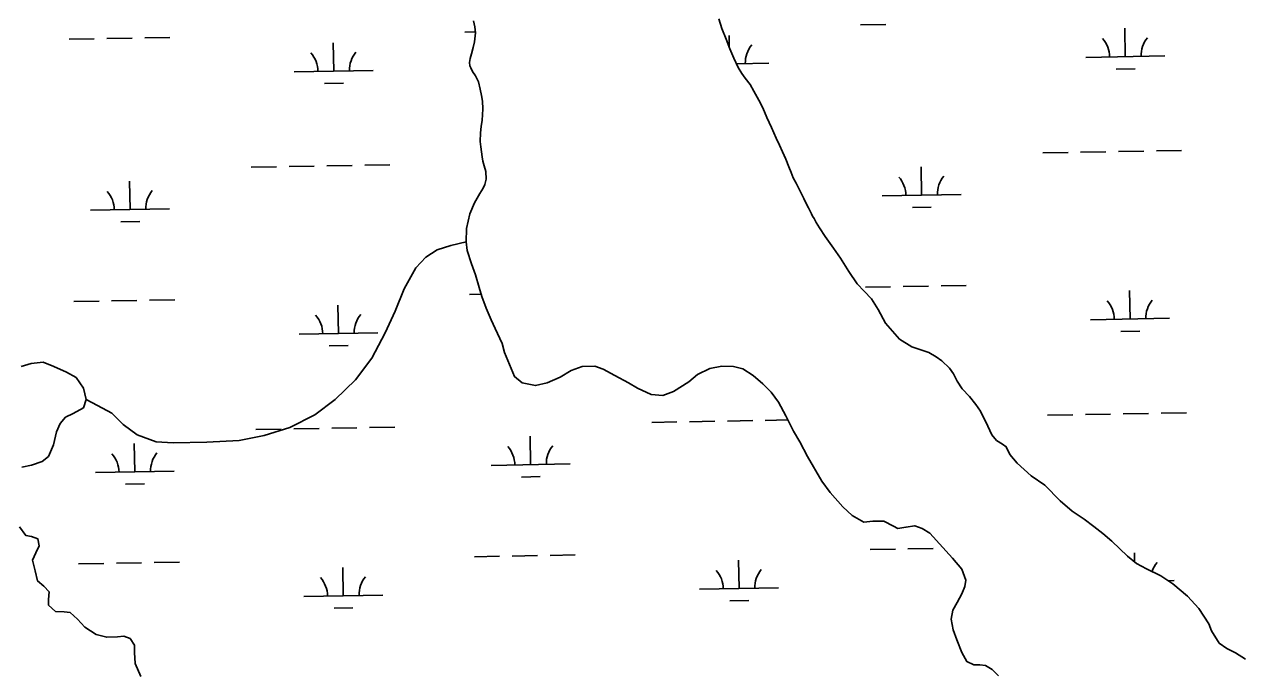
# Model space of a CAD drawing. Extents: x 3925854 to 3964121, y 224593 to 250589.
# Drawn here: x 3952782 to 3954324, y 237541 to 238360 of the extents above; entities that cross this region are included whole.
import ezdxf

# ---------------------------------------------------------------- set-up
doc = ezdxf.new("R2010")
doc.units = 0
doc.layers.add('V-TOPO-SHOR', color=7, linetype='Continuous')
doc.layers.add('V-WETL-SWMP', color=7, linetype='Continuous')

msp = doc.modelspace()

# ---------------------------------------------------------------- linework, layer by layer
at = {"layer": 'V-TOPO-SHOR'}
for points in [[(3953790.253, 238102.232), (3953786.108, 238108.818), (3953783.265, 238113.86), (3953781.233, 238116.951), (3953779.935, 238119.959), (3953778.593, 238122.521), (3953776.156, 238127.482), (3953773.435, 238132.97), (3953770.104, 238139.272), (3953766.975, 238145.94), (3953764.094, 238152.039), (3953760.641, 238158.505), (3953756.821, 238165.619), (3953754.06, 238172.329), (3953751.259, 238179.361), (3953747.359, 238188.997), (3953743.46, 238198.389), (3953739.563, 238206.807), (3953735.217, 238215.75), (3953729.124, 238229.413), (3953723.519, 238242.018), (3953718.403, 238254.173), (3953713.447, 238263.811), (3953706.987, 238275.316), (3953702.154, 238283.734), (3953695.856, 238291.907), (3953691.508, 238297.803), (3953687.244, 238305.488), (3953681.598, 238317.034), (3953676.521, 238329.029), (3953671.729, 238341.145), (3953666.369, 238354.887), (3953662.513, 238367.206)], [(3953363.306, 238186.783), (3953362.456, 238192.149), (3953361.604, 238198.246), (3953360.713, 238204.671), (3953360.023, 238211.419), (3953360.435, 238222.599), (3953361.211, 238230.443), (3953362.272, 238238.409), (3953362.843, 238245.321), (3953363.212, 238252.842), (3953362.972, 238262.719), (3953361.551, 238269.998), (3953359.97, 238277.965), (3953357.617, 238287.275), (3953353.92, 238294.594), (3953350.344, 238300.083), (3953348.112, 238305.043), (3953347.014, 238307.605), (3953346.203, 238311.832), (3953347.139, 238316.59), (3953348.769, 238322.564), (3953351.09, 238330.571), (3953352.718, 238337.725), (3953353.82, 238349.108), (3953353.214, 238356.954), (3953351.592, 238364.474)], [(3953363.306, 238186.783), (3953365.168, 238180.609), (3953367.036, 238173.637), (3953367.738, 238163.655), (3953366.005, 238157.046), (3953363.855, 238152.43), (3953359.331, 238145.592), (3953352.857, 238133.941), (3953346.807, 238119.896), (3953342.402, 238101.273), (3953341.974, 238084.49), (3953343.287, 238073.316), (3953349.05, 238056.594), (3953353.986, 238042.662), (3953358.547, 238026.329), (3953362.055, 238015.177), (3953367.4, 238000.25), (3953373.945, 237985.334), (3953379.047, 237974.6), (3953387.634, 237955.31), (3953390.745, 237943.956), (3953403.441, 237913.523), (3953413.308, 237905.632), (3953430.124, 237902.007), (3953444.872, 237905.552), (3953461.379, 237912.712), (3953475.276, 237921.043), (3953489.406, 237926.38), (3953505.183, 237926.741), (3953515.806, 237923.054), (3953530.671, 237915.016), (3953548.146, 237905.603), (3953559.601, 237898.929), (3953576.861, 237890.913), (3953591.455, 237889.664), (3953605.191, 237894.399), (3953624.445, 237906.58), (3953635.532, 237916.282), (3953651.038, 237923.63), (3953666.39, 237926.583), (3953680.976, 237926.331), (3953692.991, 237923.257), (3953706.059, 237915), (3953718.356, 237904.139), (3953728.848, 237893.858), (3953738.168, 237880.968), (3953747.333, 237863.683), (3953757.317, 237844.407), (3953765.044, 237830.902), (3953775.024, 237812.026), (3953792.921, 237780.647), (3953803.853, 237766.374), (3953819.619, 237748.358), (3953831.52, 237737.092), (3953846.382, 237729.053), (3953857.759, 237730.168), (3953871.939, 237730.313), (3953884.19, 237723.843), (3953889.415, 237720.9), (3953899.786, 237722.406), (3953910.954, 237724.316), (3953920.374, 237721.015), (3953930.227, 237714.724), (3953958.715, 237683.051), (3953970.641, 237669.389), (3953975.777, 237655.459), (3953974.261, 237647.254), (3953970.761, 237637.829), (3953964.681, 237626.78), (3953959.387, 237617.138), (3953956.903, 237605.928), (3953959.837, 237592.374), (3953964.165, 237579.433), (3953970.718, 237563.52), (3953977.026, 237551.998), (3953985.659, 237547.889), (3953993.248, 237547.967), (3954000.65, 237547.044), (3954009.29, 237541.938), (3954016.962, 237534.024)], [(3954330.368, 237555.19), (3954317.703, 237563.053), (3954306.66, 237568.732), (3954296.801, 237575.623), (3954287.057, 237590.906), (3954283.767, 237600.06), (3954271.187, 237619.309), (3954256.844, 237634.946), (3954238.107, 237650.736), (3954222.823, 237660.769), (3954204.952, 237669.774), (3954192.3, 237676.639), (3954180.62, 237685.707), (3954160.851, 237704.684), (3954149.365, 237714.556), (3954137.89, 237723.229), (3954125.611, 237732.492), (3954110.525, 237742.726), (3954095.208, 237755.954), (3954075.83, 237775.932), (3954058.53, 237787.542), (3954040.791, 237803.541), (3954031.489, 237814.633), (3954026.993, 237824.378), (3954022.365, 237827.925), (3954014.73, 237832.242), (3954008.864, 237839.373), (3954003.556, 237850.707), (3953994.176, 237869.389), (3953988.296, 237877.918), (3953980.203, 237888.023), (3953971.114, 237897.919), (3953964.624, 237907.44), (3953959.934, 237916.982), (3953954.865, 237924.322), (3953945.186, 237933.212), (3953938.141, 237938.533), (3953928.894, 237944.034), (3953918.673, 237947.526), (3953907.05, 237951.003), (3953891.768, 237961.034), (3953873.782, 237981.228), (3953864.421, 237998.312), (3953856.09, 238012.21), (3953846.8, 238021.903), (3953837.717, 238031.201), (3953827.373, 238046.676), (3953816.613, 238063.746), (3953807.892, 238076.441), (3953797.556, 238091.119), (3953790.253, 238102.232)], [(3952860.309, 237884.173), (3952874.887, 237876.667), (3952892.704, 237867.183), (3952907.352, 237852.832), (3952925.206, 237839.721), (3952949.063, 237830.7), (3952970.827, 237829.309), (3953013.514, 237830.147), (3953054.169, 237832.574), (3953085.927, 237838.535), (3953118.447, 237848.935), (3953150.507, 237864.971), (3953176.086, 237884.564), (3953202.014, 237909.396), (3953222.678, 237936.995), (3953239.269, 237968.985), (3953252.282, 237996.506), (3953263.673, 238024.817), (3953278.31, 238051.146), (3953291.059, 238064.97), (3953305.467, 238073.978), (3953322.727, 238079.792), (3953341.974, 238084.49)], [(3952778.68, 237798.646), (3952791.24, 237800.971), (3952804.774, 237805.903), (3952812.501, 237812.174), (3952819.14, 237827.024), (3952822.573, 237843.24), (3952827.259, 237853.873), (3952834.367, 237861.936), (3952843.907, 237866.826), (3952856.817, 237873.949), (3952860.309, 237884.173), (3952856.967, 237898.722), (3952847.839, 237912.212), (3952835.387, 237918.878), (3952819.331, 237926.304), (3952805.892, 237931.762), (3952790.526, 237930.208), (3952777.984, 237926.085)], [(3952929.599, 237533.103), (3952922.439, 237549.61), (3952921.7, 237563.387), (3952921.804, 237572.775), (3952916.125, 237581.307), (3952908.103, 237584.422), (3952899.922, 237583.541), (3952886.544, 237583.004), (3952872.927, 237586.261), (3952858.849, 237595.706), (3952849.553, 237605.999), (3952839.882, 237614.292), (3952832.28, 237615.213), (3952821.489, 237615.703), (3952812.619, 237623.602), (3952812.548, 237630.792), (3952813.648, 237640.393), (3952806.584, 237647.512), (3952798.724, 237654.424), (3952795.797, 237667.179), (3952792.264, 237680.526), (3952796.366, 237689.756), (3952800.868, 237698.993), (3952799.18, 237707.564), (3952791.156, 237710.879), (3952783.755, 237712.002), (3952775.653, 237722.905)]]:
    msp.add_lwpolyline(points, dxfattribs=at)
at = {"layer": 'V-WETL-SWMP'}
for p, q in [((3953340.459, 238350.25), (3953353.713, 238350.491)), ((3953842.284, 238359.374), (3953874.279, 238359.956)), ((3954177.917, 238319.039), (3954177.262, 238355.034)), ((3952838.634, 238341.125), (3952870.629, 238341.707)), ((3952886.626, 238341.997), (3952918.621, 238342.579)), ((3952934.618, 238342.87), (3952966.613, 238343.452)), ((3953174.267, 238300.79), (3953173.612, 238336.784)), ((3953675.707, 238331.088), (3953675.437, 238345.909)), ((3954127.925, 238318.13), (3954227.908, 238319.948)), ((3953685, 238310.077), (3953726.083, 238310.824)), ((3954166.199, 238303.393), (3954190.195, 238303.829)), ((3953124.275, 238299.881), (3953224.258, 238301.699)), ((3953162.549, 238285.143), (3953186.545, 238285.58)), ((3954073.273, 238197.046), (3954105.268, 238197.628)), ((3954121.265, 238197.919), (3954153.26, 238198.5)), ((3954169.257, 238198.791), (3954201.252, 238199.373)), ((3954217.249, 238199.664), (3954249.244, 238200.246)), ((3953117.615, 238179.669), (3953149.61, 238180.251)), ((3953165.607, 238180.542), (3953197.602, 238181.123)), ((3953213.599, 238181.414), (3953245.594, 238181.996)), ((3953746.485, 238191.104), (3953747.419, 238191.121)), ((3953069.623, 238178.796), (3953101.618, 238179.378)), ((3953919.629, 238143.502), (3953918.975, 238179.496)), ((3952915.979, 238125.252), (3952915.325, 238161.246)), ((3953869.638, 238142.593), (3953969.621, 238144.411)), ((3952865.987, 238124.343), (3952965.971, 238126.161)), ((3953907.912, 238127.855), (3953931.908, 238128.291)), ((3952904.262, 238109.606), (3952928.258, 238110.042)), ((3953848.332, 238026.754), (3953880.327, 238027.336)), ((3953896.324, 238027.627), (3953928.319, 238028.209)), ((3953944.316, 238028.5), (3953976.311, 238029.081)), ((3952892.674, 238009.377), (3952924.669, 238009.959)), ((3952940.666, 238010.25), (3952972.661, 238010.832)), ((3953346.507, 238017.63), (3953361.199, 238017.897)), ((3954183.965, 237986.419), (3954183.31, 238022.413)), ((3952844.682, 238008.505), (3952876.677, 238009.087)), ((3953180.315, 237968.17), (3953179.66, 238004.164)), ((3954133.973, 237985.51), (3954233.957, 237987.328)), ((3953130.323, 237967.261), (3953230.306, 237969.079)), ((3954172.247, 237970.773), (3954196.243, 237971.209)), ((3953168.597, 237952.523), (3953192.593, 237952.96)), ((3953577.496, 237855.301), (3953609.491, 237855.883)), ((3953625.488, 237856.174), (3953657.483, 237856.756)), ((3953673.48, 237857.046), (3953705.475, 237857.628)), ((3953721.472, 237857.919), (3953750.048, 237858.439)), ((3954079.321, 237864.426), (3954111.316, 237865.008)), ((3954127.313, 237865.298), (3954159.308, 237865.88)), ((3954175.305, 237866.171), (3954207.3, 237866.753)), ((3954223.298, 237867.044), (3954255.292, 237867.626)), ((3953075.671, 237846.176), (3953107.666, 237846.758)), ((3953123.663, 237847.049), (3953155.658, 237847.631)), ((3953171.655, 237847.922), (3953203.65, 237848.503)), ((3953219.647, 237848.794), (3953251.642, 237849.376)), ((3952922.027, 237792.632), (3952921.373, 237828.626)), ((3953423.852, 237801.757), (3953423.198, 237837.751)), ((3953373.861, 237800.848), (3953473.844, 237802.666)), ((3952872.036, 237791.723), (3952972.019, 237793.541)), ((3953412.135, 237786.11), (3953436.131, 237786.547)), ((3952910.31, 237776.986), (3952934.306, 237777.422)), ((3953400.547, 237685.882), (3953432.542, 237686.464)), ((3953448.539, 237686.755), (3953480.534, 237687.337)), ((3953854.38, 237694.134), (3953886.375, 237694.716)), ((3953902.372, 237695.007), (3953934.367, 237695.589)), ((3954189.559, 237678.766), (3954189.358, 237689.793)), ((3952850.73, 237675.885), (3952882.725, 237676.467)), ((3952898.722, 237676.757), (3952930.717, 237677.339)), ((3952946.714, 237677.63), (3952978.709, 237678.212)), ((3953186.363, 237635.55), (3953185.708, 237671.544)), ((3953352.555, 237685.01), (3953384.55, 237685.591)), ((3953688.188, 237644.675), (3953687.533, 237680.669)), ((3953638.196, 237643.766), (3953738.18, 237645.584)), ((3954232.268, 237654.568), (3954240.005, 237654.708)), ((3953136.371, 237634.641), (3953236.354, 237636.459)), ((3953676.47, 237629.028), (3953700.466, 237629.464)), ((3953174.645, 237619.903), (3953198.641, 237620.34))]:
    msp.add_line(p, q, dxfattribs=at)
for points in [[(3953816.612, 238063.746), (3953807.893, 238076.442), (3953797.556, 238091.119), (3953790.252, 238102.231), (3953786.108, 238108.818), (3953783.265, 238113.86), (3953781.234, 238116.95), (3953779.934, 238119.959), (3953778.593, 238122.521), (3953776.156, 238127.481), (3953773.434, 238132.97), (3953770.104, 238139.272), (3953766.976, 238145.94), (3953764.093, 238152.039), (3953760.64, 238158.504), (3953756.822, 238165.62), (3953754.06, 238172.328), (3953751.258, 238179.362), (3953747.359, 238188.998), (3953743.461, 238198.39), (3953739.562, 238206.806), (3953735.216, 238215.751), (3953729.124, 238229.413), (3953723.519, 238242.017), (3953718.402, 238254.173), (3953713.446, 238263.81), (3953706.988, 238275.317), (3953702.154, 238283.733), (3953695.856, 238291.907), (3953691.509, 238297.803), (3953687.244, 238305.488), (3953681.598, 238317.035), (3953676.521, 238329.029), (3953671.729, 238341.145), (3953666.369, 238354.887), (3953662.512, 238367.206)], [(3953351.591, 238364.474), (3953353.214, 238356.953), (3953353.82, 238349.107), (3953352.718, 238337.725), (3953351.089, 238330.571), (3953348.769, 238322.564), (3953347.14, 238316.589), (3953346.203, 238311.833), (3953347.015, 238307.605), (3953348.111, 238305.043), (3953350.345, 238300.083), (3953353.92, 238294.594), (3953357.616, 238287.275), (3953359.97, 238277.965), (3953361.552, 238269.997), (3953362.972, 238262.72), (3953363.212, 238252.841), (3953362.843, 238245.321), (3953362.271, 238238.41), (3953361.211, 238230.443), (3953360.435, 238222.598), (3953360.024, 238211.419), (3953360.713, 238204.671), (3953361.604, 238198.247), (3953362.456, 238192.149), (3953363.307, 238186.783), (3953365.168, 238180.609), (3953367.036, 238173.637), (3953367.737, 238163.656), (3953366.006, 238157.046), (3953363.856, 238152.43), (3953359.331, 238145.592), (3953352.857, 238133.94), (3953346.808, 238119.896), (3953342.403, 238101.273), (3953341.974, 238084.489), (3953343.286, 238073.316), (3953349.049, 238056.595), (3953353.985, 238042.662), (3953358.546, 238026.328), (3953362.055, 238015.178), (3953367.401, 238000.25), (3953373.945, 237985.335), (3953379.048, 237974.6), (3953387.634, 237955.31), (3953390.746, 237943.956), (3953403.44, 237913.522), (3953413.309, 237905.632), (3953430.125, 237902.007), (3953444.871, 237905.553), (3953461.378, 237912.712), (3953475.277, 237921.044), (3953489.405, 237926.381), (3953505.183, 237926.741), (3953515.807, 237923.054), (3953530.671, 237915.015), (3953548.146, 237905.604), (3953559.6, 237898.929), (3953576.861, 237890.914), (3953591.456, 237889.664), (3953605.191, 237894.398), (3953624.444, 237906.58), (3953635.532, 237916.281), (3953651.038, 237923.63), (3953666.39, 237926.582), (3953680.975, 237926.331), (3953692.991, 237923.257), (3953706.06, 237915), (3953718.355, 237904.139), (3953728.847, 237893.858), (3953738.167, 237880.968), (3953747.332, 237863.682)], [(3954330.368, 237555.19), (3954317.703, 237563.052), (3954306.659, 237568.732), (3954296.801, 237575.624), (3954287.057, 237590.906), (3954283.768, 237600.061), (3954271.187, 237619.31), (3954256.845, 237634.945), (3954238.107, 237650.735), (3954222.823, 237660.768), (3954204.953, 237669.775), (3954192.299, 237676.638), (3954180.62, 237685.708), (3954160.851, 237704.684), (3954149.365, 237714.555), (3954137.89, 237723.228), (3954125.611, 237732.492), (3954110.525, 237742.726), (3954095.209, 237755.954), (3954075.829, 237775.932), (3954058.531, 237787.542), (3954040.79, 237803.542), (3954031.488, 237814.634), (3954026.994, 237824.377), (3954022.364, 237827.925), (3954014.729, 237832.242), (3954008.864, 237839.374), (3954003.555, 237850.706), (3953994.176, 237869.388), (3953988.296, 237877.918), (3953980.203, 237888.024), (3953971.113, 237897.919), (3953964.624, 237907.441), (3953959.933, 237916.982), (3953954.864, 237924.322), (3953945.185, 237933.212), (3953938.14, 237938.534), (3953928.895, 237944.034), (3953918.672, 237947.525), (3953907.05, 237951.003), (3953891.767, 237961.035), (3953873.783, 237981.228), (3953864.42, 237998.312), (3953856.089, 238012.21), (3953846.801, 238021.904), (3953837.718, 238031.2), (3953827.373, 238046.676), (3953816.612, 238063.746)], [(3952778.679, 237798.646), (3952791.24, 237800.971), (3952804.774, 237805.902), (3952812.5, 237812.173), (3952819.141, 237827.023), (3952822.572, 237843.239), (3952827.258, 237853.873), (3952834.367, 237861.936), (3952843.906, 237866.827), (3952856.818, 237873.95), (3952860.31, 237884.173), (3952856.966, 237898.722), (3952847.839, 237912.212), (3952835.387, 237918.878), (3952819.33, 237926.305), (3952805.891, 237931.762), (3952790.525, 237930.207), (3952777.983, 237926.085)], [(3953747.332, 237863.682), (3953757.316, 237844.407), (3953765.044, 237830.902), (3953775.024, 237812.027), (3953792.922, 237780.647), (3953803.854, 237766.375), (3953819.619, 237748.358), (3953831.519, 237737.092), (3953846.383, 237729.053), (3953857.758, 237730.168), (3953871.939, 237730.312), (3953884.19, 237723.844), (3953889.414, 237720.901), (3953899.786, 237722.405), (3953910.953, 237724.316), (3953920.375, 237721.016), (3953930.228, 237714.724), (3953958.716, 237683.052), (3953970.64, 237669.39), (3953975.776, 237655.459), (3953974.261, 237647.254), (3953970.761, 237637.83), (3953964.681, 237626.781), (3953959.386, 237617.139), (3953956.903, 237605.927), (3953959.837, 237592.373), (3953964.164, 237579.433), (3953970.718, 237563.519), (3953977.027, 237551.997), (3953985.659, 237547.89), (3953993.249, 237547.967), (3954000.649, 237547.043), (3954009.291, 237541.938), (3954016.962, 237534.025)], [(3952921.701, 237563.386), (3952921.805, 237572.775), (3952916.125, 237581.307), (3952908.103, 237584.422), (3952899.922, 237583.54), (3952886.544, 237583.004), (3952872.927, 237586.261), (3952858.848, 237595.707), (3952849.554, 237606), (3952839.882, 237614.291), (3952832.281, 237615.213), (3952821.49, 237615.702), (3952812.62, 237623.602), (3952812.547, 237630.793), (3952813.648, 237640.393), (3952806.584, 237647.512), (3952798.723, 237654.424), (3952795.797, 237667.179), (3952792.265, 237680.527), (3952796.366, 237689.757), (3952800.867, 237698.992), (3952799.181, 237707.564), (3952791.157, 237710.879), (3952783.755, 237712.002), (3952775.654, 237722.906)], [(3952929.6, 237533.103), (3952922.44, 237549.61), (3952921.701, 237563.386)]]:
    msp.add_lwpolyline(points, dxfattribs=at)
for centre, start, end in [((3953731.317, 238311.394), 140.269876, 181.813534), ((3954122.674, 238318.51), 0.269879, 41.813537), ((3954233.142, 238320.519), 140.269876, 181.813534), ((3953119.024, 238300.26), 0.269879, 41.813537), ((3953229.492, 238302.269), 140.269876, 181.813534), ((3953864.387, 238142.972), 0.269879, 41.813537), ((3953974.854, 238144.981), 140.269876, 181.813534), ((3952971.204, 238126.731), 140.269876, 181.813534), ((3952860.737, 238124.723), 0.269879, 41.813537), ((3954239.19, 237987.898), 140.269876, 181.813534), ((3954128.722, 237985.89), 0.269879, 41.813537), ((3953125.072, 237967.64), 0.269879, 41.813537), ((3953235.54, 237969.649), 140.269876, 181.813534), ((3953479.077, 237803.236), 140.269876, 181.813534), ((3952866.785, 237792.103), 0.269879, 41.813537), ((3952977.252, 237794.111), 140.269876, 181.813534), ((3953368.61, 237801.227), 0.269879, 41.813537), ((3954245.238, 237655.278), 140.269876, 161.712706), ((3953131.12, 237635.02), 0.269879, 41.813537), ((3953241.588, 237637.029), 140.269876, 181.813534), ((3953632.945, 237644.145), 0.269879, 41.813537), ((3953743.413, 237646.154), 140.269876, 181.813534)]:
    msp.add_arc(centre, 35.246, start, end, dxfattribs=at)

doc.saveas('drawing.dxf')
